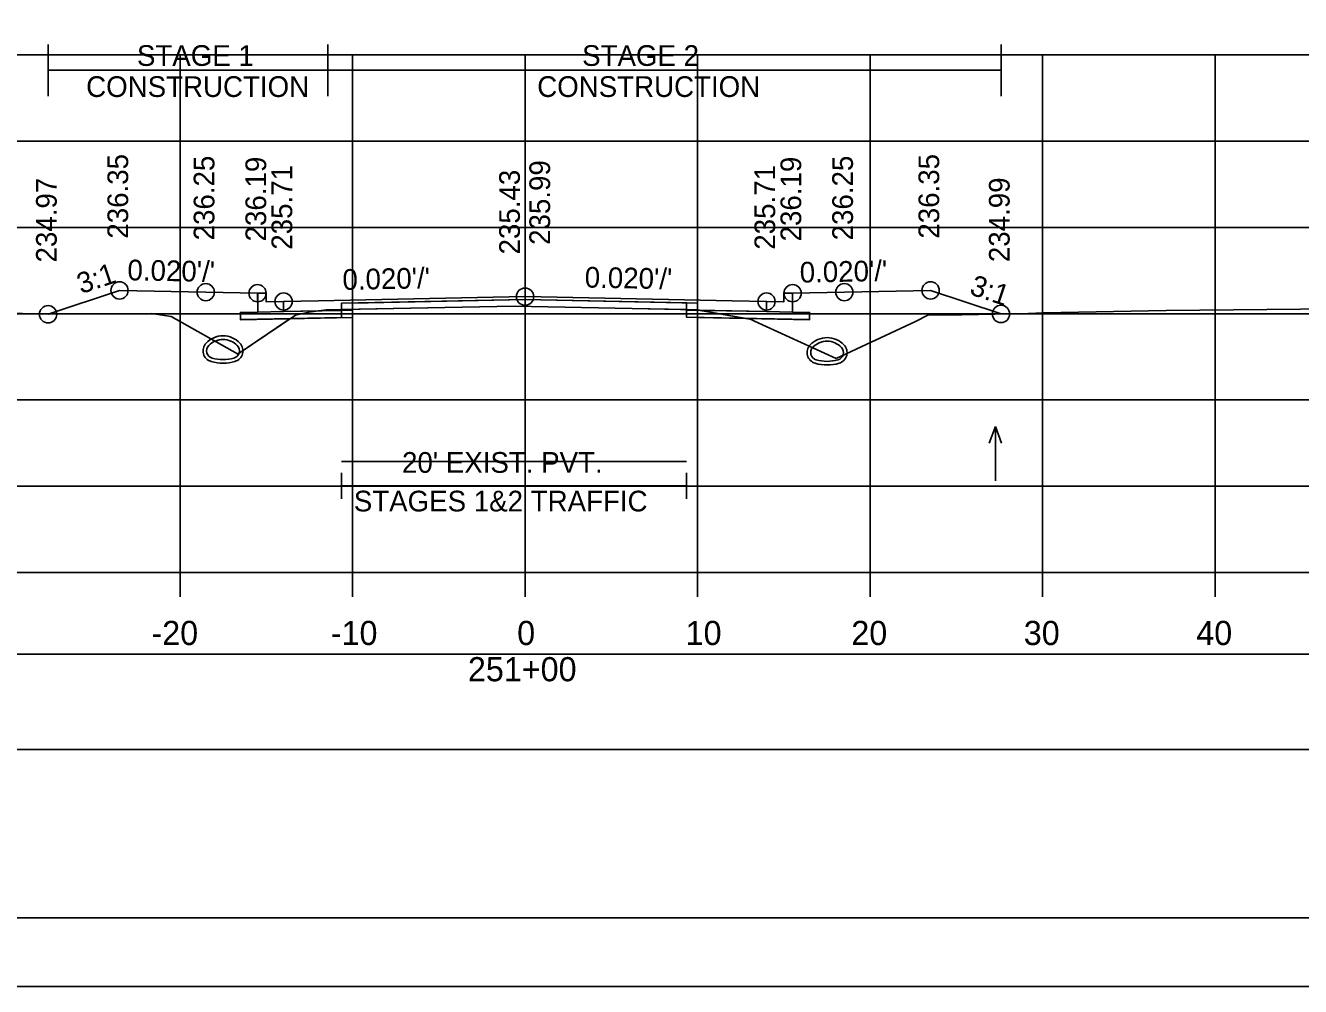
# Model space of a CAD drawing. Extents: x 1369627 to 1374022, y 380035 to 398173.
# Drawn here: x 1372069.6 to 1372143.5, y 391345.7 to 391401.4 of the extents above; entities that cross this region are included whole.
import ezdxf

# ---------------------------------------------------------------- set-up
doc = ezdxf.new("R2010")
doc.units = 0
for name, color, linetype in [('Default', 7, 'Continuous'), ('R_Alt Surface', 7, 'Continuous'), ('R_Axis', 7, 'Continuous'), ('R_Axis Annot', 7, 'Continuous'), ('R_Border', 7, 'Continuous'), ('R_Drive', 7, 'Continuous'), ('R_Exist Surface', 7, 'Continuous'), ('R_Fin Surface', 7, 'Continuous'), ('R_Grid', 7, 'Continuous'), ('R_MOT', 7, 'Continuous'), ('R_No Plot', 7, 'Continuous'), ('R_Water Annot', 7, 'Continuous'), ('R_Xsect Elev', 7, 'Continuous'), ('R_Xsect Slope', 7, 'Continuous'), ('T_Vehicle Path Rt', 7, 'Continuous')]:
    doc.layers.add(name, color=color, linetype=linetype)

msp = doc.modelspace()

# ---------------------------------------------------------------- linework, layer by layer
at = {"layer": 'Default'}
for p, q in [((1372087.895, 391373.946), (1372087.895, 391375.446)), ((1372107.895, 391373.946), (1372107.895, 391375.446)), ((1372087.895, 391374.696), (1372107.895, 391374.696))]:
    msp.add_line(p, q, dxfattribs=at)
for points in [[(1372083.02, 391385.859), (1372083.52, 391385.859), (1372083.53, 391385.359), (1372084.53, 391385.379), (1372084.53, 391384.792), (1372083.03, 391384.762)], [(1372113.53, 391385.359), (1372113.54, 391385.859), (1372114.04, 391385.859), (1372114.03, 391384.762), (1372112.53, 391384.792), (1372112.53, 391385.379)], [(1371948.53, 391359.415), (1372248.53, 391359.415), (1372248.53, 391364.937), (1371948.53, 391364.937)]]:
    msp.add_lwpolyline(points, close=True, dxfattribs=at)
at = {"layer": 'R_Alt Surface'}
msp.add_lwpolyline([(1372083.03, 391385.86), (1372083.03, 391384.762), (1372084.53, 391384.792), (1372087.895, 391384.86), (1372087.895, 391385.276), (1372098.53, 391385.489), (1372107.895, 391385.302), (1372107.895, 391384.885), (1372112.53, 391384.792), (1372114.03, 391384.762), (1372114.031, 391385.86)], dxfattribs=at)
for points in [[(1372082.03, 391384.742), (1372083.03, 391384.762), (1372084.53, 391384.792), (1372087.895, 391384.86), (1372087.895, 391384.443), (1372082.03, 391384.326)], [(1372115.03, 391384.742), (1372114.03, 391384.762), (1372112.53, 391384.792), (1372107.895, 391384.885), (1372107.895, 391384.468), (1372115.03, 391384.326)]]:
    msp.add_lwpolyline(points, close=True, dxfattribs=at)
at = {"layer": 'R_Axis'}
for p, q in [((1371948.53, 391369.673), (1372248.53, 391369.673)), ((1372078.53, 391368.273), (1372078.53, 391369.673)), ((1372088.53, 391368.273), (1372088.53, 391369.673)), ((1372098.53, 391368.273), (1372098.53, 391369.673)), ((1372108.53, 391368.273), (1372108.53, 391369.673)), ((1372118.53, 391368.273), (1372118.53, 391369.673)), ((1372128.53, 391368.273), (1372128.53, 391369.673)), ((1372138.53, 391368.273), (1372138.53, 391369.673))]:
    msp.add_line(p, q, dxfattribs=at)
at = {"layer": 'R_Border'}
msp.add_line((1372256.71, 391349.673), (1371940.53, 391349.673), dxfattribs=at)
at = {"layer": 'R_Drive'}
for centre, radius, start, end in [((1372081.02, 391382.035), 1.354, 43.64848, 136.35152), ((1372081.02, 391382.035), 1.146, 43.64848, 136.35152), ((1372116.04, 391381.931), 1.354, 43.64848, 136.35152), ((1372116.04, 391381.931), 1.146, 43.64848, 136.35152), ((1372080.507, 391382.524), 0.646, 136.35152, 253.95293), ((1372080.507, 391382.524), 0.438, 136.35152, 253.95293), ((1372081.532, 391382.524), 0.438, 286.04707, 43.64848), ((1372081.532, 391382.524), 0.646, 286.04707, 43.64848), ((1372115.527, 391382.42), 0.646, 136.35152, 253.95293), ((1372115.527, 391382.42), 0.438, 136.35152, 253.95293), ((1372116.552, 391382.42), 0.438, 286.04707, 43.64848), ((1372116.552, 391382.42), 0.646, 286.04707, 43.64848), ((1372081.02, 391384.306), 2.5, 253.95293, 286.04707), ((1372081.02, 391384.306), 2.292, 253.95293, 286.04707), ((1372116.04, 391384.202), 2.5, 253.95293, 286.04707), ((1372116.04, 391384.202), 2.292, 253.95293, 286.04707)]:
    msp.add_arc(centre, radius, start, end, dxfattribs=at)
at = {"layer": 'R_Exist Surface'}
msp.add_lwpolyline([(1372065.874, 391384.792), (1372070.564, 391384.637), (1372076.868, 391384.679), (1372078.015, 391384.509), (1372081.859, 391382.341), (1372081.876, 391382.331), (1372081.891, 391382.341), (1372085.218, 391384.588), (1372085.985, 391384.753), (1372086.99, 391384.888), (1372093.876, 391385.029), (1372097.895, 391385.117), (1372104.743, 391384.972), (1372108.466, 391384.902), (1372111.458, 391384.373), (1372111.639, 391384.342), (1372111.833, 391384.248), (1372116.575, 391382.071), (1372121.168, 391384.215), (1372121.889, 391384.582), (1372123.856, 391384.611), (1372127.702, 391384.69), (1372128.581, 391384.719), (1372135.706, 391384.849), (1372145.431, 391384.962)], dxfattribs=at)
at = {"layer": 'R_Fin Surface'}
msp.add_lwpolyline([(1372070.879, 391384.639), (1372075.02, 391386.019), (1372080.02, 391385.919), (1372083.02, 391385.859), (1372083.52, 391385.859), (1372083.53, 391385.359), (1372084.53, 391385.379), (1372086.53, 391385.419), (1372098.53, 391385.659), (1372110.53, 391385.419), (1372112.53, 391385.379), (1372113.53, 391385.359), (1372113.54, 391385.859), (1372114.04, 391385.859), (1372117.04, 391385.919), (1372122.04, 391386.019), (1372126.123, 391384.658)], dxfattribs=at)
at = {"layer": 'R_Grid'}
for p, q in [((1371948.53, 391399.673), (1372248.53, 391399.673)), ((1372078.53, 391369.673), (1372078.53, 391399.673)), ((1372088.53, 391369.673), (1372088.53, 391399.673)), ((1372098.53, 391369.673), (1372098.53, 391399.673)), ((1372108.53, 391369.673), (1372108.53, 391399.673)), ((1372118.53, 391369.673), (1372118.53, 391399.673)), ((1372128.53, 391369.673), (1372128.53, 391399.673)), ((1372138.53, 391369.673), (1372138.53, 391399.673)), ((1371948.53, 391394.673), (1372248.53, 391394.673)), ((1371948.53, 391389.673), (1372248.53, 391389.673)), ((1371948.53, 391384.673), (1372248.53, 391384.673)), ((1371948.53, 391379.673), (1372248.53, 391379.673)), ((1371948.53, 391374.673), (1372248.53, 391374.673)), ((1371948.53, 391369.673), (1372248.53, 391369.673))]:
    msp.add_line(p, q, dxfattribs=at)
at = {"layer": 'R_MOT'}
for p, q in [((1372070.879, 391397.274), (1372070.879, 391400.274)), ((1372087.096, 391397.274), (1372087.096, 391400.274)), ((1372126.123, 391397.274), (1372126.123, 391400.274)), ((1372070.879, 391398.774), (1372126.123, 391398.774))]:
    msp.add_line(p, q, dxfattribs=at)
at = {"layer": 'R_No Plot'}
msp.add_line((1371928.129, 391345.694), (1372261.462, 391345.694), dxfattribs=at)
for points in [[(1371928.122, 391559.027), (1372261.462, 391559.027), (1372261.462, 391345.69), (1371928.122, 391345.69)], [(1372174.45, 391555.133), (1372194.07, 391555.133), (1372194.07, 391545.253), (1372210.182, 391545.253), (1372233.381, 391545.253), (1372233.381, 391512.582), (1372256.589, 391512.582), (1372256.71, 391349.673), (1371940.53, 391349.673), (1371940.53, 391555.133)], [(1372098.53, 391385.659), (1372086.53, 391385.419), (1372084.53, 391385.379), (1372084.53, 391384.792), (1372088.53, 391384.872), (1372088.53, 391385.289), (1372098.53, 391385.489), (1372108.53, 391385.289), (1372108.53, 391384.872), (1372112.53, 391384.792), (1372112.53, 391385.379), (1372110.53, 391385.419)], [(1372088.53, 391384.872), (1372084.53, 391384.792), (1372083.03, 391384.762), (1372082.03, 391384.742), (1372082.03, 391384.325), (1372088.53, 391384.455)], [(1372108.53, 391384.872), (1372112.53, 391384.792), (1372114.03, 391384.762), (1372115.03, 391384.742), (1372115.03, 391384.325), (1372108.53, 391384.455)]]:
    msp.add_lwpolyline(points, close=True, dxfattribs=at)
for points in [[(1372083.02, 391385.859), (1372083.03, 391384.762), (1372084.53, 391384.792), (1372088.53, 391384.872), (1372088.53, 391385.289), (1372098.53, 391385.489), (1372108.53, 391385.289), (1372108.53, 391384.872), (1372112.53, 391384.792), (1372114.03, 391384.762), (1372114.04, 391385.859)], [(1372087.895, 391376.117), (1372107.895, 391376.117)]]:
    msp.add_lwpolyline(points, dxfattribs=at)
for centre in [(1372075.02, 391386.019), (1372080.02, 391385.919), (1372083.02, 391385.859), (1372098.53, 391385.659), (1372114.04, 391385.859), (1372117.04, 391385.919), (1372122.04, 391386.019), (1372084.53, 391385.379), (1372112.53, 391385.379), (1372070.879, 391384.639), (1372126.123, 391384.658)]:
    msp.add_circle(centre, 0.5, dxfattribs=at)
at = {"layer": 'R_Water Annot'}
for p, q in [((1372125.795, 391378.128), (1372125.445, 391377.167)), ((1372125.795, 391374.986), (1372125.795, 391378.128)), ((1372125.795, 391378.128), (1372126.145, 391377.167))]:
    msp.add_line(p, q, dxfattribs=at)
at = {"layer": 'R_Xsect Elev'}
msp.add_line((1372098.53, 391385.104), (1372098.53, 391395.104), dxfattribs=at)
at = {"layer": 'T_Vehicle Path Rt'}
for p, q in [((1372083.03, 391384.762), (1372083.02, 391385.859)), ((1372107.895, 391384.913), (1372107.895, 391385.302)), ((1372114.04, 391385.859), (1372114.03, 391384.762)), ((1372086.99, 391384.888), (1372086.58, 391384.833)), ((1372086.58, 391384.833), (1372087.895, 391384.86)), ((1372087.895, 391384.907), (1372086.99, 391384.888)), ((1372087.895, 391384.86), (1372087.895, 391384.907)), ((1372107.895, 391384.913), (1372107.895, 391384.885)), ((1372108.648, 391384.87), (1372107.895, 391384.885)), ((1372107.895, 391384.885), (1372108.648, 391384.87)), ((1372111.303, 391384.4), (1372108.648, 391384.87)), ((1372084.915, 391384.383), (1372082.03, 391384.326)), ((1372084.915, 391384.383), (1372087.895, 391384.443)), ((1372111.303, 391384.4), (1372111.458, 391384.373))]:
    msp.add_line(p, q, dxfattribs=at)
for points in [[(1372083.02, 391385.859), (1372080.02, 391385.919), (1372075.02, 391386.019), (1372070.879, 391384.639)], [(1372126.123, 391384.658), (1372122.04, 391386.019), (1372117.04, 391385.919), (1372114.04, 391385.859)], [(1372107.895, 391385.302), (1372098.53, 391385.489), (1372087.895, 391385.276), (1372087.895, 391384.907)], [(1372070.879, 391384.639), (1372076.868, 391384.679), (1372078.015, 391384.509), (1372081.859, 391382.341), (1372081.876, 391382.331), (1372081.891, 391382.341), (1372084.661, 391384.212), (1372084.915, 391384.383)], [(1372082.03, 391384.326), (1372082.03, 391384.742), (1372083.03, 391384.762)], [(1372086.58, 391384.833), (1372085.985, 391384.753), (1372085.218, 391384.588), (1372084.915, 391384.383)], [(1372087.895, 391384.443), (1372087.895, 391384.86), (1372086.58, 391384.833)], [(1372087.895, 391384.907), (1372093.876, 391385.029), (1372097.895, 391385.117), (1372104.743, 391384.972), (1372107.895, 391384.913)], [(1372108.648, 391384.87), (1372108.466, 391384.902), (1372107.895, 391384.913)], [(1372107.895, 391384.885), (1372107.895, 391384.468), (1372111.303, 391384.4)], [(1372114.03, 391384.762), (1372115.03, 391384.742), (1372115.03, 391384.326), (1372111.303, 391384.4)], [(1372111.458, 391384.373), (1372111.639, 391384.342), (1372111.833, 391384.248), (1372116.575, 391382.071), (1372121.168, 391384.215), (1372121.889, 391384.582), (1372123.856, 391384.611), (1372126.123, 391384.658)]]:
    msp.add_lwpolyline(points, dxfattribs=at)

# ---------------------------------------------------------------- texts
at = {"layer": 'R_Axis Annot'}
for s, height, p in [("20' EXIST. PVT.", 1.2, (1372091.398, 391375.454)), ('STAGES 1&2 TRAFFIC', 1.2, (1372088.602, 391373.214)), ('-20', 1.4, (1372076.871, 391365.473)), ('-10', 1.4, (1372087.268, 391365.473)), ('0', 1.4, (1372098.072, 391365.473)), ('10', 1.4, (1372107.841, 391365.473)), ('20', 1.4, (1372117.444, 391365.473)), ('30', 1.4, (1372127.444, 391365.473)), ('40', 1.4, (1372137.444, 391365.473)), ('251+00', 1.4, (1372095.217, 391363.373))]:
    msp.add_text(s, height=height, dxfattribs=at).set_placement(p)
at = {"layer": 'R_MOT'}
for s, p in [('STAGE 1', (1372076.028, 391399.03)), ('STAGE 2', (1372101.838, 391399.03)), ('CONSTRUCTION', (1372073.085, 391397.23)), ('CONSTRUCTION', (1372099.235, 391397.23))]:
    msp.add_text(s, height=1.2, dxfattribs=at).set_placement(p)
at = {"layer": 'R_Xsect Elev'}
for s, p in [('236.35', (1372075.52, 391389.019)), ('236.25', (1372080.52, 391388.919)), ('236.19', (1372083.52, 391388.859)), ('235.99', (1372099.981, 391388.659)), ('236.19', (1372114.54, 391388.859)), ('236.25', (1372117.54, 391388.919)), ('236.35', (1372122.54, 391389.019)), ('235.71', (1372085.03, 391388.379)), ('235.43', (1372098.23, 391388.104)), ('235.71', (1372113.03, 391388.379)), ('234.97', (1372071.379, 391387.639)), ('234.99', (1372126.623, 391387.658))]:
    msp.add_text(s, height=1.2, rotation=90, dxfattribs=at).set_placement(p)
at = {"layer": 'R_Xsect Slope'}
for s, rotation, p in [('3:1', 18.43323, (1372072.791, 391385.803)), ("0.020'/'", 358.85424, (1372075.47, 391386.61)), ("0.020'/'", 1.14576, (1372114.466, 391386.468)), ("0.020'/'", 1.14576, (1372087.956, 391386.048)), ("0.020'/'", 358.85424, (1372101.98, 391386.19)), ('3:1', 341.56677, (1372124.239, 391385.813))]:
    msp.add_text(s, height=1.2, rotation=rotation, dxfattribs=at).set_placement(p)

doc.saveas('drawing.dxf')
